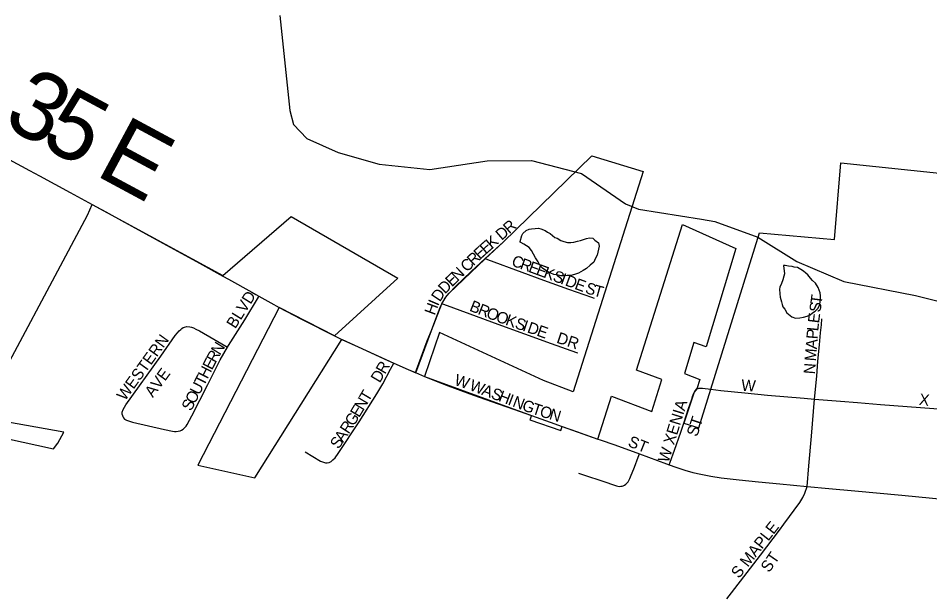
# Model space of a CAD drawing. Extents: x -49 to -8.2, y 9.4 to 23.5.
# Drawn here: x -12.785 to -12.4064, y 12.6368 to 12.8767 of the extents above; entities that cross this region are included whole.
import ezdxf

# ---------------------------------------------------------------- set-up
doc = ezdxf.new("R2010")
doc.units = 0
for name, color, linetype in [('GM_X_City_Street', 7, 'Continuous'), ('GM_X_City_Street_Text', 7, 'Continuous'), ('GM_X_Corporation', 7, 'Continuous'), ('GM_X_County_Road', 7, 'Continuous'), ('GM_X_County_Road_Text', 7, 'Continuous'), ('GM_X_Major_River', 7, 'Continuous'), ('GM_X_Minor_Lake', 7, 'Continuous'), ('GM_X_Township_Road', 7, 'Continuous')]:
    doc.layers.add(name, color=color, linetype=linetype)

msp = doc.modelspace()

# ---------------------------------------------------------------- linework, layer by layer
at = {"layer": 'GM_X_City_Street'}
for points in [[(-12.59101, 12.77684), (-12.58352, 12.78372)], [(-12.60903, 12.7581), (-12.60853, 12.75905), (-12.60776, 12.76028), (-12.60693, 12.76145), (-12.60596, 12.76253), (-12.60338, 12.76529), (-12.59681, 12.7715), (-12.59101, 12.77684)], [(-12.59101, 12.77684), (-12.59008, 12.77649), (-12.57578, 12.7712), (-12.56685, 12.76797), (-12.55648, 12.76423), (-12.54695, 12.76079), (-12.54577, 12.76043)], [(-12.69999, 12.76959), (-12.69768, 12.76833), (-12.68792, 12.7629), (-12.6863, 12.76199), (-12.68499, 12.76127)], [(-12.69805, 12.74008), (-12.69769, 12.74071), (-12.69089, 12.75149), (-12.68524, 12.76086), (-12.68499, 12.76127)], [(-12.68499, 12.76127), (-12.68007, 12.75854), (-12.67658, 12.75653)], [(-12.62002, 12.72955), (-12.61959, 12.7307), (-12.61512, 12.7427), (-12.61341, 12.74702), (-12.61078, 12.75404), (-12.60945, 12.75728), (-12.60903, 12.7581)], [(-12.60903, 12.7581), (-12.60839, 12.75787), (-12.59747, 12.75395), (-12.58585, 12.74964), (-12.56365, 12.74165), (-12.55313, 12.73789), (-12.55254, 12.73769)], [(-12.45421, 12.7185), (-12.45336, 12.72809), (-12.45288, 12.7342), (-12.45224, 12.74103), (-12.45174, 12.74599), (-12.4514, 12.74936), (-12.45116, 12.75181)], [(-12.74185, 12.71217), (-12.7418, 12.7131), (-12.74139, 12.71426), (-12.74026, 12.7161), (-12.72582, 12.73632), (-12.71974, 12.74495), (-12.71884, 12.74601), (-12.71814, 12.74684), (-12.71751, 12.74746), (-12.71697, 12.74786), (-12.71643, 12.7482), (-12.71587, 12.74843), (-12.71496, 12.74863), (-12.71373, 12.74859), (-12.71304, 12.74841), (-12.71226, 12.7481), (-12.71116, 12.74758), (-12.70977, 12.74684), (-12.70379, 12.74337), (-12.69871, 12.74046), (-12.69805, 12.74008)], [(-12.74185, 12.71217), (-12.74161, 12.71134), (-12.74127, 12.71071), (-12.74082, 12.71018), (-12.74008, 12.70977), (-12.73755, 12.70893), (-12.72422, 12.70585), (-12.72086, 12.70515), (-12.72006, 12.70504), (-12.71933, 12.70508), (-12.71859, 12.70516), (-12.71779, 12.70536), (-12.71719, 12.70558), (-12.71645, 12.70607), (-12.71573, 12.70669), (-12.71521, 12.70726), (-12.71476, 12.70791), (-12.71293, 12.71151), (-12.70625, 12.72462), (-12.70108, 12.73477), (-12.69805, 12.74008)], [(-12.6658, 12.69662), (-12.65938, 12.69279), (-12.65825, 12.6923), (-12.65735, 12.69207), (-12.65673, 12.69204), (-12.65582, 12.69225), (-12.65499, 12.69266), (-12.65426, 12.69324), (-12.65342, 12.69414), (-12.65212, 12.69589), (-12.64344, 12.70912), (-12.63611, 12.72064), (-12.63359, 12.72492), (-12.63037, 12.73093), (-12.62902, 12.73347)], [(-12.62309, 12.73085), (-12.62002, 12.72955)], [(-12.62002, 12.72955), (-12.61619, 12.72793), (-12.61066, 12.72569), (-12.60637, 12.72402), (-12.59592, 12.72017), (-12.58572, 12.71657), (-12.57931, 12.71431), (-12.57184, 12.71166), (-12.5641, 12.70892), (-12.55913, 12.70714), (-12.55315, 12.70502), (-12.54429, 12.70192), (-12.54335, 12.7016)], [(-12.49735, 12.72265), (-12.49318, 12.72206), (-12.48322, 12.72105), (-12.47373, 12.72008), (-12.45857, 12.71885), (-12.45421, 12.7185)], [(-12.45735, 12.68228), (-12.45667, 12.69081), (-12.45557, 12.70312), (-12.45421, 12.7185)], [(-12.45421, 12.7185), (-12.44348, 12.71765), (-12.43646, 12.71709), (-12.42684, 12.71632), (-12.40474, 12.71456), (-12.38648, 12.71282), (-12.36246, 12.71055), (-12.35256, 12.70966), (-12.33955, 12.70849)], [(-12.51466, 12.69127), (-12.51427, 12.69231), (-12.51239, 12.69737), (-12.50978, 12.70477), (-12.50851, 12.70856)], [(-12.54335, 12.7016), (-12.5372, 12.69947), (-12.52698, 12.69575)], [(-12.5523, 12.68773), (-12.54935, 12.68675), (-12.5426, 12.68452), (-12.53657, 12.68251), (-12.53592, 12.68235), (-12.53523, 12.68228), (-12.53475, 12.68229), (-12.5342, 12.68236), (-12.53369, 12.68251), (-12.53322, 12.68275), (-12.53266, 12.68313), (-12.53215, 12.68362), (-12.53172, 12.68412), (-12.53134, 12.6847), (-12.53094, 12.68547), (-12.53063, 12.68618), (-12.52909, 12.69022), (-12.5275, 12.69439), (-12.52698, 12.69575)], [(-12.52698, 12.69575), (-12.51567, 12.69163), (-12.51466, 12.69127)], [(-12.51466, 12.69127), (-12.51188, 12.6903), (-12.50807, 12.689), (-12.50482, 12.68805), (-12.50152, 12.6873), (-12.49728, 12.68646), (-12.493, 12.6858), (-12.4856, 12.68499), (-12.47759, 12.68415), (-12.46864, 12.68333), (-12.45735, 12.68228)], [(-12.48875, 12.63806), (-12.48228, 12.64656), (-12.47675, 12.65366), (-12.46883, 12.66408), (-12.46703, 12.66662), (-12.46034, 12.67562), (-12.45913, 12.67758), (-12.4583, 12.6794), (-12.45735, 12.68228)], [(-12.45735, 12.68228), (-12.44831, 12.68144), (-12.43752, 12.68043), (-12.41805, 12.67857), (-12.39952, 12.67684), (-12.38074, 12.6752), (-12.36251, 12.67346), (-12.34303, 12.67177)], [(-12.49061, 12.63562), (-12.48875, 12.63806)]]:
    msp.add_lwpolyline(points, dxfattribs=at)
at = {"layer": 'GM_X_Corporation'}
msp.add_lwpolyline([(-12.84163, 12.71349), (-12.77036, 12.69783), (-12.76856, 12.70024), (-12.76601, 12.70482), (-12.80102, 12.71097), (-12.75625, 12.79487), (-12.75427, 12.79927), (-12.69995, 12.76985), (-12.67159, 12.79433), (-12.62727, 12.76872), (-12.65362, 12.74484), (-12.67658, 12.75653), (-12.71043, 12.69108), (-12.68667, 12.68582), (-12.65052, 12.74332), (-12.64382, 12.74015), (-12.62902, 12.73347), (-12.6231, 12.73085), (-12.61988, 12.72949), (-12.61341, 12.74702), (-12.60903, 12.7581), (-12.60734, 12.76087), (-12.60596, 12.76254), (-12.59101, 12.77683), (-12.58352, 12.78372), (-12.54668, 12.81953), (-12.52543, 12.81299), (-12.55451, 12.72148), (-12.56685, 12.72624), (-12.61004, 12.74614), (-12.61619, 12.72793), (-12.57184, 12.71166), (-12.57255, 12.70987), (-12.55967, 12.70548), (-12.55913, 12.70714), (-12.54429, 12.70192), (-12.53863, 12.71969), (-12.52176, 12.7134), (-12.51762, 12.72671), (-12.52817, 12.73059), (-12.50913, 12.79103), (-12.48698, 12.78109), (-12.4993, 12.74025), (-12.50442, 12.74203), (-12.50826, 12.72919), (-12.50189, 12.72663), (-12.50311, 12.72273), (-12.50419, 12.72136), (-12.50851, 12.70856), (-12.50232, 12.70663), (-12.49735, 12.72265), (-12.47707, 12.78755), (-12.44601, 12.78481), (-12.44338, 12.81664), (-12.32967, 12.8047)], dxfattribs=at)
at = {"layer": 'GM_X_County_Road'}
for points in [[(-12.80836, 12.82855), (-12.80241, 12.82534), (-12.78027, 12.81342), (-12.77617, 12.81121), (-12.76336, 12.80427), (-12.75427, 12.79927)], [(-12.75427, 12.79927), (-12.74866, 12.79628), (-12.74213, 12.7927), (-12.72771, 12.78479), (-12.70976, 12.77496), (-12.69999, 12.76959)], [(-12.67658, 12.75653), (-12.66763, 12.75178), (-12.6635, 12.74971), (-12.65671, 12.74635), (-12.65052, 12.74332)], [(-12.65052, 12.74332), (-12.65046, 12.74329), (-12.64382, 12.74015), (-12.63151, 12.73457), (-12.62902, 12.73347)], [(-12.62902, 12.73347), (-12.62309, 12.73085)]]:
    msp.add_lwpolyline(points, dxfattribs=at)
at = {"layer": 'GM_X_Major_River'}
msp.add_lwpolyline([(-12.67634, 12.87781), (-12.67221, 12.83843), (-12.67063, 12.83252), (-12.66507, 12.82671), (-12.65213, 12.82094), (-12.63501, 12.81604), (-12.61406, 12.81391), (-12.59016, 12.81741), (-12.5718, 12.8176), (-12.5511, 12.81225), (-12.53282, 12.79954), (-12.52738, 12.79734), (-12.50117, 12.7932), (-12.4957, 12.79233), (-12.47786, 12.78571), (-12.4616, 12.7757), (-12.4421, 12.76733), (-12.41233, 12.7616), (-12.36697, 12.75024)], dxfattribs=at)
at = {"layer": 'GM_X_Minor_Lake'}
for points in [[(-12.57581, 12.78651), (-12.57538, 12.78735), (-12.57404, 12.78848), (-12.57271, 12.78903), (-12.57176, 12.78921), (-12.57024, 12.78938), (-12.56891, 12.78956), (-12.56796, 12.78917), (-12.56607, 12.78858), (-12.56513, 12.78781), (-12.564, 12.78722), (-12.56306, 12.78645), (-12.56212, 12.78568), (-12.56117, 12.78529), (-12.55967, 12.78432), (-12.55834, 12.78393), (-12.55683, 12.78353), (-12.5555, 12.78352), (-12.55417, 12.78369), (-12.55265, 12.78406), (-12.55151, 12.78442), (-12.55018, 12.78479), (-12.54903, 12.78515), (-12.5477, 12.78552), (-12.54638, 12.78531), (-12.54544, 12.78454), (-12.54393, 12.78339), (-12.54375, 12.78206), (-12.54455, 12.77826), (-12.54533, 12.77675), (-12.54591, 12.77543), (-12.54744, 12.77412), (-12.54897, 12.77281), (-12.55031, 12.77187), (-12.55127, 12.77131), (-12.55222, 12.77075), (-12.55394, 12.7702), (-12.55546, 12.76984), (-12.55697, 12.76985), (-12.55812, 12.76968), (-12.55963, 12.76969), (-12.56134, 12.77009), (-12.56247, 12.7703), (-12.56379, 12.77088), (-12.56511, 12.77147), (-12.56624, 12.77224), (-12.56719, 12.77282), (-12.56831, 12.77416), (-12.56906, 12.7755), (-12.57018, 12.77722), (-12.57092, 12.77875), (-12.57185, 12.78028), (-12.57279, 12.78143), (-12.57392, 12.78221), (-12.57505, 12.78279), (-12.57618, 12.78356), (-12.57656, 12.78375), (-12.57656, 12.78394)], [(-12.57656, 12.78394), (-12.57581, 12.78651)], [(-12.4672, 12.77397), (-12.46666, 12.77055), (-12.46705, 12.7696), (-12.46745, 12.76809), (-12.46803, 12.76657), (-12.46862, 12.76506), (-12.46882, 12.76411), (-12.46865, 12.76221), (-12.46847, 12.76088), (-12.46829, 12.75993), (-12.46792, 12.75897), (-12.46775, 12.75783), (-12.46738, 12.75688), (-12.46663, 12.75592), (-12.4657, 12.75439), (-12.46363, 12.75266), (-12.46212, 12.75207), (-12.46041, 12.75224), (-12.45889, 12.7526), (-12.45737, 12.75296), (-12.45603, 12.75352), (-12.45507, 12.75427), (-12.45393, 12.75502), (-12.45278, 12.75633), (-12.452, 12.75784), (-12.45179, 12.76012), (-12.45177, 12.76145), (-12.45195, 12.76259), (-12.45232, 12.76374), (-12.45269, 12.76488), (-12.45381, 12.7666), (-12.45512, 12.76776), (-12.45587, 12.76872), (-12.45699, 12.77006), (-12.45793, 12.77083), (-12.45887, 12.7716), (-12.46, 12.77237), (-12.46132, 12.77315), (-12.46265, 12.77335), (-12.4636, 12.77355), (-12.46511, 12.77376), (-12.46644, 12.77397), (-12.4672, 12.77397)]]:
    msp.add_lwpolyline(points, dxfattribs=at)
at = {"layer": 'GM_X_Township_Road'}
for points in [[(-12.50851, 12.70856), (-12.5066, 12.71466), (-12.50524, 12.71853), (-12.50493, 12.71958), (-12.50451, 12.72076), (-12.50386, 12.72196), (-12.50311, 12.72273)], [(-12.50311, 12.72273), (-12.50264, 12.72295), (-12.50227, 12.72306), (-12.50145, 12.72312), (-12.50077, 12.72306), (-12.49735, 12.72265)]]:
    msp.add_lwpolyline(points, dxfattribs=at)

# ---------------------------------------------------------------- texts
at = {"layer": 'GM_X_City_Street_Text'}
for s, height, rotation, p in [('D', 0.00473, 40.9703, (-12.58421, 12.7842)), ('R', 0.00473, 40.9682, (-12.58107, 12.78693)), ('K', 0.00473, 40.9639, (-12.5883, 12.78065)), ('E', 0.00473, 42.836, (-12.59322, 12.77621)), ('E', 0.00473, 41.2502, (-12.59081, 12.77845)), ('R', 0.00473, 44.2328, (-12.59589, 12.77361)), ('C', 0.00473, 339.6912, (-12.58044, 12.77407)), ('C', 0.00473, 44.21, (-12.59858, 12.771)), ('R', 0.00473, 339.6967, (-12.57692, 12.77277)), ('E', 0.00473, 339.6901, (-12.5734, 12.77147)), ('E', 0.00473, 339.6901, (-12.57027, 12.77031)), ('E', 0.00473, 44.266, (-12.60485, 12.76489)), ('N', 0.00473, 44.2118, (-12.60247, 12.76722)), ('K', 0.00473, 339.6987, (-12.56715, 12.76915)), ('S', 0.00473, 339.6901, (-12.56324, 12.76771)), ('I', 0.00473, 339.6845, (-12.56011, 12.76655)), ('D', 0.00473, 46.0045, (-12.60772, 12.76192)), ('D', 0.00473, 339.713, (-12.55816, 12.76582)), ('E', 0.00473, 339.7109, (-12.55425, 12.76438)), ('S', 0.00473, 340.6349, (-12.54987, 12.76276)), ('BLVD', 0.004735, 57.9952, (-12.69483, 12.74746)), ('D', 0.00473, 56.4493, (-12.60988, 12.75862)), ('T', 0.00473, 344.1889, (-12.54642, 12.76156)), ('I', 0.00473, 66.8186, (-12.61059, 12.75691)), ('B', 0.00473, 338.2302, (-12.59791, 12.75531)), ('T', 0.00473, 82.1404, (-12.45135, 12.75768)), ('H', 0.00473, 69.6435, (-12.61202, 12.75306)), ('R', 0.00473, 338.2076, (-12.59443, 12.75392)), ('O', 0.00473, 338.2318, (-12.59095, 12.75253)), ('S', 0.00473, 82.1327, (-12.4518, 12.75437)), ('O', 0.00473, 339.713, (-12.58695, 12.75093)), ('K', 0.00473, 340.7881, (-12.58295, 12.74946)), ('S', 0.00473, 340.8255, (-12.57902, 12.74808)), ('E', 0.00473, 82.7123, (-12.45239, 12.74984)), ('I', 0.00473, 340.8449, (-12.57587, 12.74699)), ('D', 0.00473, 340.8255, (-12.5739, 12.74631)), ('E', 0.00473, 340.8221, (-12.56996, 12.74494)), ('L', 0.00473, 84.6374, (-12.4527, 12.74656)), ('WESTERN', 0.004735, 54.1618, (-12.74063, 12.7175)), ('DR', 0.004735, 341.5614, (-12.56171, 12.74199)), ('P', 0.00473, 85.4043, (-12.45297, 12.74326)), ('N', 0.00473, 58.6388, (-12.70122, 12.73647)), ('A', 0.00473, 85.4052, (-12.4533, 12.73911)), ('R', 0.00473, 61.186, (-12.703, 12.73323)), ('M', 0.00473, 85.4057, (-12.4537, 12.73412)), ('E', 0.00473, 62.9706, (-12.7045, 12.7303)), ('R', 0.00473, 60.1602, (-12.63268, 12.72859)), ('N', 0.00473, 85.4052, (-12.45413, 12.72872)), ('AVE', 0.004735, 53.5321, (-12.72908, 12.71892)), ('T', 0.00473, 62.9706, (-12.7079, 12.72361)), ('H', 0.00473, 62.9967, (-12.70639, 12.72659)), ('D', 0.00473, 59.3361, (-12.63484, 12.72495)), ('W', 0.00473, 341.576, (-12.60421, 12.72449)), ('U', 0.00473, 62.9755, (-12.7098, 12.7199)), ('W', 0.00473, 339.1665, (-12.59793, 12.7224)), ('W', 0.00473, 355.6039, (-12.48484, 12.72204)), ('O', 0.00473, 62.9967, (-12.71169, 12.71619)), ('T', 0.00473, 59.3502, (-12.63955, 12.71704)), ('A', 0.00473, 339.1504, (-12.59287, 12.72047)), ('S', 0.00473, 339.168, (-12.58897, 12.71899)), ('H', 0.00473, 339.1524, (-12.58586, 12.71781)), ('S', 0.00473, 62.9706, (-12.71321, 12.71322)), ('N', 0.00473, 59.3658, (-12.64167, 12.71346)), ('I', 0.00473, 339.1851, (-12.58196, 12.71632)), ('N', 0.00473, 339.1728, (-12.58001, 12.71558)), ('G', 0.00473, 339.4994, (-12.57609, 12.71409)), ('W XENIA', 0.004735, 72.7538, (-12.51493, 12.69183)), ('X', 0.00473, 352.5036, (-12.41104, 12.7162)), ('E', 0.00473, 59.1133, (-12.6434, 12.71058)), ('T', 0.00473, 341.7786, (-12.57199, 12.71256)), ('O', 0.00473, 342.7259, (-12.56874, 12.71149)), ('N', 0.00473, 342.7476, (-12.56476, 12.71026)), ('G', 0.00473, 57.5657, (-12.64571, 12.70695)), ('ST', 0.004735, 71.5738, (-12.50303, 12.70261)), ('R', 0.00473, 56.8006, (-12.6478, 12.70375)), ('S', 0.00473, 56.7872, (-12.65191, 12.69747)), ('A', 0.00473, 56.7828, (-12.65008, 12.70026)), ('ST', 0.004735, 338.1961, (-12.53208, 12.69906)), ('S MAPLE', 0.004735, 51.9554, (-12.48564, 12.64375)), ('ST', 0.004735, 55.2978, (-12.47311, 12.64619))]:
    msp.add_text(s, height=height, rotation=rotation, dxfattribs=at).set_placement(p)
at = {"layer": 'GM_X_County_Road_Text'}
for s, rotation, p in [('3', 331.7119, (-12.7921, 12.83258)), ('5', 331.7119, (-12.77669, 12.82428)), ('E', 331.7117, (-12.75357, 12.81184))]:
    msp.add_text(s, height=0.02841, rotation=rotation, dxfattribs=at).set_placement(p)

doc.saveas('drawing.dxf')
